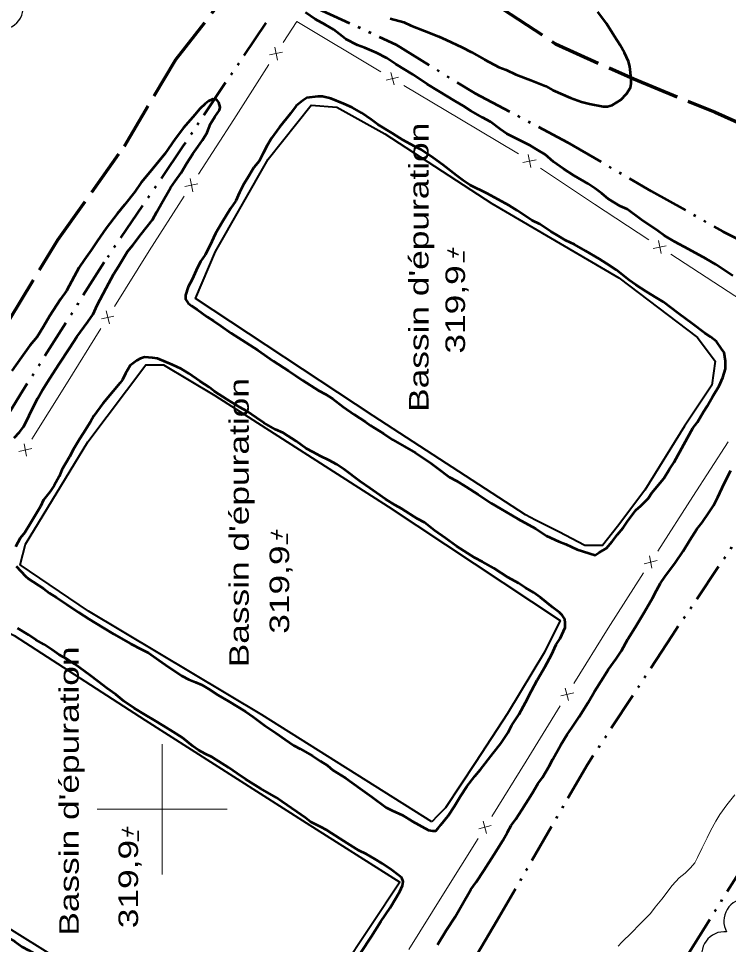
# Model space of a CAD drawing. Extents: x 240591 to 242335, y 5323482 to 5326937.
# Drawn here: x 241778 to 241887, y 5325779.2 to 5325921.4 of the extents above; entities that cross this region are included whole.
import ezdxf
from ezdxf.enums import TextEntityAlignment as Align

# ---------------------------------------------------------------- set-up
doc = ezdxf.new("R2010")
doc.units = 0
doc.header["$LTSCALE"] = 1.2
doc.linetypes.add('DASH_DOUBLE_DOT', pattern=[9.2, 5, -1.2, 0.3, -1.2, 0.3, -1.2])
doc.linetypes.add('LONG_DASHED', pattern=[7.5, 6, -1.5])
for name, color, linetype, lineweight in [('1', 7, 'Continuous', 53), ('2', 7, 'Continuous', 13), ('22', 7, 'LONG_DASHED', 70), ('3', 7, 'Continuous', 140), ('33', 7, 'Continuous', 40), ('37', 7, 'Continuous', 13), ('4', 7, 'DASH_DOUBLE_DOT', 53), ('44', 7, 'Continuous', 25), ('61', 7, 'Continuous', 13)]:
    doc.layers.add(name, color=color, linetype=linetype, lineweight=lineweight)

msp = doc.modelspace()

# ---------------------------------------------------------------- linework, layer by layer
at = {"layer": '1'}
for points in [[(241835, 5325921.4), (241837.1, 5325920.8), (241838.2, 5325920.3), (241840.3, 5325919.5), (241842.5, 5325918.6), (241843.6, 5325918.1), (241846, 5325917), (241847.5, 5325916.2), (241849.5, 5325915.1), (241851.7, 5325913.9), (241852.8, 5325913.5), (241854.3, 5325912.8), (241856.6, 5325911.9), (241858.9, 5325911), (241860, 5325910.4), (241862.7, 5325909.2), (241864.4, 5325908.6), (241865.6, 5325908.3), (241867.7, 5325907.9), (241868.4, 5325907.9), (241869.1, 5325908.1), (241870.4, 5325908.9), (241871.3, 5325909.8), (241871.9, 5325910.8), (241872, 5325911.4), (241872, 5325912.1), (241871.8, 5325914), (241871.6, 5325914.8), (241871, 5325916.1), (241870.3, 5325917.3), (241869.4, 5325918.7), (241868.2, 5325920.6), (241866.9, 5325922.4)], [(241865.4, 5325896), (241863.2, 5325897.3), (241861.6, 5325898.3), (241860.1, 5325899.4), (241858.8, 5325900.5), (241857.7, 5325901.2), (241856.5, 5325901.9), (241855.3, 5325902.5), (241852.9, 5325903.7), (241851.9, 5325904.4), (241850.4, 5325905.5), (241849.2, 5325906.2), (241847.4, 5325907.2), (241846.2, 5325908), (241845, 5325908.7), (241842.4, 5325910.3), (241840.7, 5325911.3), (241838.5, 5325912.8), (241835.9, 5325914.4), (241834.5, 5325915.3), (241832.9, 5325916.1), (241831.1, 5325916.9), (241830, 5325917.3), (241828.2, 5325918.2), (241827.7, 5325918.6), (241826.3, 5325919.7), (241825.1, 5325920.4), (241823.5, 5325921.3), (241822, 5325922.3)], [(241777.3, 5325857), (241778.1, 5325857.9), (241778.7, 5325858.7), (241779.3, 5325859.8), (241779.9, 5325861.1), (241780.9, 5325863.1), (241781.6, 5325864.3), (241782.7, 5325866.1), (241784.2, 5325868.4), (241785.8, 5325870.8), (241786.9, 5325872.5), (241788.6, 5325874.8), (241789.4, 5325876), (241790, 5325877.4), (241791.4, 5325880), (241792.6, 5325882.2), (241793.3, 5325883.3), (241794.7, 5325885.6), (241795.5, 5325886.6), (241796.8, 5325888.3), (241798.5, 5325890.5), (241799.2, 5325891.7), (241799.9, 5325893), (241801.3, 5325895.4), (241802, 5325896.4), (241802.9, 5325897.7), (241803.8, 5325899.2), (241804.7, 5325900.6), (241805.5, 5325901.7), (241806.2, 5325902.7), (241806.9, 5325903.9), (241807.4, 5325905.2), (241808.1, 5325906.3), (241808.8, 5325907.3), (241808.9, 5325907.8), (241808.7, 5325908.5), (241808.4, 5325908.9), (241807.8, 5325909), (241807.1, 5325908.7), (241806.6, 5325908.3), (241805.8, 5325907.5), (241805, 5325906.6), (241803.3, 5325904.6), (241802, 5325902.9), (241800.4, 5325900.6), (241799.5, 5325899.5), (241798.1, 5325897.8), (241796.8, 5325896.2), (241795.8, 5325894.8), (241794.2, 5325892.8), (241793.1, 5325891.4), (241791.4, 5325889.2), (241790, 5325887.2), (241789.1, 5325885.8), (241788.1, 5325884.4), (241787.2, 5325883.1), (241786.5, 5325881.8), (241785.3, 5325879.6), (241784.4, 5325878.3), (241782.7, 5325875.7), (241781.8, 5325874.1), (241780.8, 5325872.5), (241779.7, 5325871.2), (241778.4, 5325869.4), (241776.9, 5325867.3)], [(241854.6, 5325844.6), (241857.3, 5325843.1), (241859, 5325842), (241860.9, 5325841.1), (241862, 5325840.7), (241863.7, 5325839.9), (241866.5, 5325839), (241867.1, 5325839.4), (241868.2, 5325840.1), (241869.1, 5325841.1), (241869.9, 5325842.2), (241870.8, 5325843.2), (241871.4, 5325844.1), (241872.7, 5325845.9), (241873.5, 5325846.6), (241874.6, 5325847.7), (241875.2, 5325848.6), (241877, 5325850.8), (241877.9, 5325852.2), (241878.6, 5325853.3), (241880.1, 5325856), (241881.5, 5325858.5), (241882.2, 5325859.4), (241883.1, 5325861), (241883.7, 5325861.9), (241884.5, 5325863.3), (241885.5, 5325865), (241886.1, 5325866.3), (241886.5, 5325867.6), (241886.5, 5325868.8), (241886.3, 5325870.1), (241885.9, 5325870.7), (241885.1, 5325871.8), (241884.2, 5325872.5), (241883.3, 5325873.1), (241881.4, 5325874.5), (241879.3, 5325876.1), (241876.9, 5325877.9), (241875.9, 5325878.5), (241874.3, 5325879.5), (241872.7, 5325880.5), (241871.7, 5325881.2), (241869.7, 5325882.8), (241868.2, 5325883.8), (241867.1, 5325884.5), (241865, 5325885.7), (241863.3, 5325886.7), (241862, 5325887.3), (241860.8, 5325888), (241859.7, 5325888.7), (241858, 5325889.8), (241856.8, 5325890.4), (241855.6, 5325891.2), (241854.5, 5325891.9), (241853.3, 5325892.7), (241851.6, 5325893.6), (241849.9, 5325894.5), (241847.3, 5325895.8), (241846.2, 5325896.5), (241845.2, 5325897.3), (241843.1, 5325898.9), (241841.6, 5325900), (241839.7, 5325901.3), (241838.7, 5325901.8), (241837, 5325902.7), (241835.3, 5325903.8), (241833.1, 5325905.1), (241832.1, 5325905.9), (241830.6, 5325906.9), (241829.2, 5325907.7), (241827.9, 5325908.3), (241825.9, 5325909.1), (241824.6, 5325909.4), (241823.9, 5325909.4), (241822.2, 5325909.2), (241821.6, 5325908.8), (241820.6, 5325908), (241819.7, 5325906.8), (241818, 5325904.7), (241816.8, 5325903), (241816.1, 5325901.9), (241815.5, 5325900.7), (241814.9, 5325899.5), (241814.1, 5325898.5), (241813.1, 5325896.9), (241812.5, 5325895.9), (241811.9, 5325894.7), (241811.3, 5325893.4), (241810.5, 5325892.2), (241809.2, 5325890.1), (241808.2, 5325888.4), (241807.3, 5325886.5), (241806.6, 5325885.1), (241805.9, 5325884.1), (241805.2, 5325882.7), (241804.6, 5325881.3), (241804, 5325880.2), (241803.6, 5325878.9), (241803.6, 5325878.3), (241804, 5325877.7), (241804.5, 5325877.3)], [(241887.6, 5325881.9), (241885, 5325883.6), (241883.5, 5325884.5), (241880.8, 5325886), (241878.7, 5325887.1), (241877.1, 5325888.1), (241876.1, 5325888.8), (241873.6, 5325890.5), (241871.4, 5325892.1), (241870.3, 5325892.6), (241868.5, 5325893.7), (241867.5, 5325894.5), (241866.5, 5325895.3), (241865.4, 5325896)], [(241804.5, 5325877.3), (241805.4, 5325876.7), (241806.9, 5325875.6), (241807.9, 5325875), (241809, 5325874.2), (241810.6, 5325873.1), (241812.3, 5325872), (241814.7, 5325870.5), (241817.1, 5325868.8), (241819.4, 5325867.3), (241820.5, 5325866.6), (241821.6, 5325865.8), (241824, 5325864.3), (241825.1, 5325863.7), (241826.2, 5325863), (241827.8, 5325861.8), (241829.5, 5325860.6), (241831.2, 5325859.5), (241832, 5325858.9), (241834, 5325857.7), (241835.4, 5325856.7), (241837.2, 5325855.7), (241838.9, 5325854.7), (241841.2, 5325853.2), (241842.2, 5325852.4), (241844.1, 5325851), (241845.2, 5325850.4), (241846.7, 5325849.5), (241848.5, 5325848.3), (241850.5, 5325847), (241852, 5325846.1), (241854.6, 5325844.6)], [(241828.2, 5325804.8), (241830.4, 5325803.2), (241832.2, 5325801.9), (241834.4, 5325800.3), (241835.3, 5325799.8), (241836.9, 5325799.1), (241838.4, 5325798.2), (241840.9, 5325796.8), (241841.5, 5325796.7), (241842, 5325796.7), (241842.4, 5325797.1), (241842.8, 5325797.6), (241843.9, 5325799), (241844.9, 5325800.5), (241845.8, 5325802), (241846.8, 5325803.5), (241848, 5325805.1), (241848.9, 5325806.1), (241850.8, 5325808.6), (241852, 5325810.1), (241853.1, 5325811.8), (241853.7, 5325812.9), (241854.8, 5325814.6), (241855.8, 5325816.4), (241856.7, 5325818.2), (241857.6, 5325819.8), (241858.8, 5325821.9), (241859.8, 5325823.7), (241860.5, 5325825.3), (241861.1, 5325826.2), (241861.9, 5325827.9), (241861.9, 5325828.6), (241861.8, 5325829.2), (241861.4, 5325829.8), (241861, 5325830.2), (241860, 5325831), (241858.1, 5325832.5), (241857, 5325833.3), (241855.8, 5325834), (241854.7, 5325834.7), (241853.1, 5325835.6), (241850.9, 5325837), (241849.2, 5325838), (241848, 5325838.6), (241846.9, 5325839.3), (241845.2, 5325840.4), (241843.5, 5325841.6), (241841.8, 5325842.8), (241840.3, 5325844), (241839.2, 5325844.6), (241836.8, 5325846.1), (241835.8, 5325846.7), (241834.3, 5325847.6), (241833.4, 5325848.2), (241831.9, 5325849.3), (241830.4, 5325850.3), (241827.9, 5325852.2), (241826.8, 5325852.9), (241825.6, 5325853.6), (241824.3, 5325854.2), (241823.2, 5325854.8), (241822.1, 5325855.4), (241820.6, 5325856.5), (241818.6, 5325857.8), (241817.4, 5325858.3), (241815.6, 5325859.3), (241814.5, 5325860.1), (241813, 5325861.1), (241812, 5325861.7), (241810, 5325862.9), (241808, 5325864.2), (241807.2, 5325864.8), (241805.8, 5325865.7), (241804.1, 5325866.9), (241802.9, 5325867.6), (241801.6, 5325868.2), (241799.3, 5325869.2), (241798.5, 5325869.3), (241797.3, 5325869.4), (241796.7, 5325869.2), (241796.1, 5325868.9), (241795.1, 5325868.1), (241794.4, 5325866.9), (241793.9, 5325865.9), (241793.5, 5325865.4), (241792.5, 5325864.2), (241790.9, 5325862.3), (241789.5, 5325860.4), (241789, 5325859.5), (241787.9, 5325857.7), (241787.3, 5325856.8), (241786.4, 5325855.3), (241785.8, 5325854.1), (241784.6, 5325852.1), (241784.2, 5325851.1), (241783.4, 5325849.7), (241782.8, 5325848.8), (241781.8, 5325847.5), (241781.3, 5325846.5), (241779.8, 5325843.9), (241778.9, 5325842.5)], [(241842.3, 5325779.2), (241843.6, 5325781.4), (241845, 5325783.5), (241846, 5325785.3), (241847.4, 5325787.7), (241848.2, 5325788.8), (241849.4, 5325790.6), (241850.9, 5325793), (241852.3, 5325795.2), (241853, 5325796.5), (241853.6, 5325797.5), (241854.3, 5325798.5), (241855.2, 5325799.9), (241856.8, 5325802.4), (241857.7, 5325803.9), (241858.4, 5325804.9), (241859.4, 5325806.6), (241860, 5325807.7), (241861.2, 5325809.9), (241862.2, 5325811.5), (241862.9, 5325812.5), (241864, 5325814.2), (241865.4, 5325816.4), (241866.4, 5325818.1), (241867.7, 5325820.2), (241868.5, 5325821.4), (241869.7, 5325823.1), (241870.5, 5325824.3), (241871.5, 5325826.1), (241872.6, 5325827.9), (241874, 5325830.2), (241875.3, 5325832.4), (241875.9, 5325833.6), (241876.5, 5325834.7), (241877.2, 5325835.7), (241878.8, 5325837.9), (241880, 5325839.6), (241881, 5325841.3), (241882.1, 5325843), (241882.9, 5325844), (241884, 5325845.6), (241884.7, 5325846.7), (241885.3, 5325847.9), (241886.3, 5325850), (241887.3, 5325852)], [(241778.9, 5325842.5), (241778.2, 5325841.6), (241777.5, 5325840.3)], [(241777.6, 5325837.3), (241779, 5325835.8), (241779.5, 5325835.4), (241781.8, 5325833.9), (241782.7, 5325833.2), (241783.8, 5325832.5), (241785.3, 5325831.5), (241787.2, 5325830.2), (241788.8, 5325829.2), (241790.9, 5325827.9), (241792.6, 5325826.9), (241795.2, 5325825.4), (241796.8, 5325824.6), (241797.9, 5325824), (241799.5, 5325822.9), (241800.5, 5325822.2), (241803, 5325820.5), (241804.1, 5325819.9), (241805.1, 5325819.5), (241806.1, 5325819.1), (241807.1, 5325818.5), (241808.6, 5325817.5), (241810.2, 5325816.6), (241812.8, 5325815), (241814, 5325814.2), (241815.8, 5325812.8), (241817.5, 5325811.7), (241818.9, 5325810.7), (241820.2, 5325809.8), (241821.2, 5325809.3), (241823.1, 5325808.2), (241824.3, 5325807.4), (241825.4, 5325806.7), (241826.2, 5325806), (241828.2, 5325804.8)], [(241830.5, 5325778), (241832.1, 5325780.4), (241833.6, 5325782.8), (241835, 5325784.9), (241836.5, 5325787.4), (241836.9, 5325788.3), (241837, 5325788.9), (241836.8, 5325789.5), (241836.3, 5325789.9), (241835.2, 5325790.7), (241833.8, 5325791.7), (241832.6, 5325792.4), (241831.4, 5325793.1), (241830.2, 5325793.7), (241828.4, 5325794.8), (241827.3, 5325795.5), (241825.3, 5325796.8), (241824.3, 5325797.3), (241822.8, 5325798.1), (241822, 5325798.7), (241820.7, 5325799.6), (241818.4, 5325801.2), (241817.5, 5325801.8), (241815.1, 5325803.2), (241812.8, 5325804.6), (241811.5, 5325805.5), (241810.2, 5325806.4), (241807.7, 5325808), (241806.6, 5325808.5), (241805.6, 5325809.1), (241804.7, 5325809.7), (241803.1, 5325811), (241801.7, 5325811.9), (241800.2, 5325812.8), (241798.8, 5325813.7), (241797.4, 5325814.5), (241795.7, 5325815.5), (241794.1, 5325816.6), (241792.9, 5325817.6), (241791.5, 5325818.6), (241790.2, 5325819.6), (241788.9, 5325820.6), (241786.6, 5325822.3), (241785.3, 5325823.1), (241784.2, 5325823.7), (241783.1, 5325824.5), (241781.9, 5325825.3), (241780.6, 5325826), (241779.5, 5325826.8), (241777.8, 5325827.8)], [(241766.5, 5325786.7), (241768.5, 5325785.1), (241769.6, 5325784.4), (241770.7, 5325783.8), (241772.3, 5325782.7), (241774.5, 5325781.4), (241775.7, 5325780.7), (241777.4, 5325779.7), (241778.5, 5325778.9), (241779.5, 5325778.4), (241781.2, 5325777.4), (241782.3, 5325776.6), (241784, 5325775.3), (241785.2, 5325774.6), (241787.4, 5325773.4), (241789.9, 5325771.9), (241791.2, 5325771), (241793.1, 5325769.8), (241794.6, 5325768.7), (241796.8, 5325767.1), (241797.9, 5325766.6)]]:
    msp.add_lwpolyline(points, dxfattribs=at)
at = {"layer": '2'}
msp.add_lwpolyline([(241870, 5325779), (241870.6, 5325779.6), (241872.1, 5325781.1), (241873.3, 5325782.3), (241875, 5325784), (241875.7, 5325785), (241876.7, 5325786.2), (241878.3, 5325788.3), (241879.4, 5325789.5), (241880.3, 5325790.2), (241881.1, 5325791), (241881.8, 5325791.8), (241882.2, 5325792.6), (241882.9, 5325794.1), (241883.7, 5325795.6), (241884.2, 5325796.7), (241885, 5325798.2), (241885.6, 5325799.2), (241886.7, 5325800.7), (241887.9, 5325802.2)], dxfattribs=at)
at = {"layer": '22'}
msp.add_lwpolyline([(241730.7, 5325796.9), (241734.9, 5325806.9), (241743.1, 5325821.8), (241750.3, 5325834.5), (241759.1, 5325848.5), (241768, 5325861.4), (241776.5, 5325875.1), (241784, 5325887.4), (241794.2, 5325901.8), (241802.1, 5325915.1), (241810, 5325925.2), (241816.9, 5325930.1), (241827.6, 5325932.4), (241836.3, 5325931.4), (241845, 5325928.3), (241852.3, 5325922.8), (241860.4, 5325917.5), (241872.4, 5325912.1), (241884.9, 5325907), (241897.2, 5325901.5), (241908.6, 5325895.9), (241919.1, 5325890.8)], dxfattribs=at)
at = {"layer": '3', "lineweight": 35}
for p, q in [((241843.8, 5325885.8), (241845.5, 5325885.1)), ((241844.7, 5325884.7), (241844.7, 5325886.2)), ((241846.3, 5325884), (241846.3, 5325885.6)), ((241817.6, 5325841.4), (241817.6, 5325842.9)), ((241816.7, 5325842.5), (241818.5, 5325841.8)), ((241819.2, 5325840.7), (241819.2, 5325842.3)), ((241794.7, 5325795.8), (241794.7, 5325797.3)), ((241793.8, 5325796.9), (241795.6, 5325796.2)), ((241796.3, 5325795.1), (241796.3, 5325796.7))]:
    msp.add_line(p, q, dxfattribs=at)
at = {"layer": '33'}
for points in [[(241855.8, 5325845.2), (241832.4, 5325860.4), (241805.1, 5325878.4), (241808.2, 5325885.6), (241816.3, 5325899.8), (241822.9, 5325908.1), (241826.8, 5325907.8), (241834.2, 5325903.7), (241850.6, 5325893), (241870.1, 5325881.6), (241882.2, 5325872.4), (241884.9, 5325868.8), (241884.4, 5325865.1), (241880.2, 5325858.8), (241874.1, 5325849), (241869.9, 5325843.4), (241867.6, 5325840.5), (241864.9, 5325840.5), (241860.9, 5325842.6), (241857.3, 5325844.4)], [(241841.4, 5325798.1), (241815.3, 5325814.5), (241788.7, 5325830.4), (241778.2, 5325837.5), (241779, 5325840.7), (241788.6, 5325856.4), (241797.5, 5325868.2), (241800.2, 5325868.2), (241808.1, 5325863.5), (241834.7, 5325846.5), (241861.1, 5325829), (241858.7, 5325824.1), (241853, 5325814.7), (241848.1, 5325807.2), (241843.5, 5325800.2), (241842.3, 5325799)]]:
    msp.add_lwpolyline(points, close=True, dxfattribs=at)
msp.add_lwpolyline([(241800.7, 5325766.6), (241768.6, 5325786.6), (241754.1, 5325797.1), (241754.8, 5325801.4), (241760.9, 5325812.1), (241771, 5325827.7), (241773.1, 5325828.8), (241777.3, 5325826.7), (241797.4, 5325813.7), (241822.1, 5325797.9), (241836.5, 5325788.8), (241827.4, 5325775.1), (241821.8, 5325766.6)], dxfattribs=at)
at = {"layer": '37'}
for p, q in [((241820.7, 5325920.9), (241818.6, 5325917.7)), ((241820.7, 5325920.9), (241833.6, 5325913.2)), ((241817.3, 5325917), (241817.7, 5325915)), ((241816.5, 5325915.8), (241818.5, 5325916.2)), ((241816.4, 5325914.3), (241811, 5325905.9)), ((241835.6, 5325911.2), (241835.1, 5325913.1)), ((241834.4, 5325911.9), (241836.3, 5325912.4)), ((241837.1, 5325911.1), (241845.7, 5325906)), ((241811, 5325905.9), (241805.6, 5325897.5)), ((241854.7, 5325900.6), (241845.7, 5325906)), ((241857.4, 5325899.7), (241855.4, 5325899.3)), ((241856.2, 5325900.5), (241856.6, 5325898.5)), ((241866.4, 5325892.9), (241858.1, 5325898.4)), ((241804.3, 5325896.8), (241804.7, 5325894.8)), ((241803.5, 5325895.6), (241805.5, 5325896)), ((241803.4, 5325894.1), (241798, 5325885.7)), ((241874.7, 5325887.4), (241866.4, 5325892.9)), ((241876.2, 5325887.3), (241876.6, 5325885.3)), ((241798, 5325885.7), (241792.7, 5325877.2)), ((241877.4, 5325886.5), (241875.4, 5325886.1)), ((241894.1, 5325874.8), (241878.1, 5325885.2)), ((241790.7, 5325875.3), (241792.6, 5325875.7)), ((241791.4, 5325876.5), (241791.9, 5325874.5)), ((241790.6, 5325873.8), (241785.3, 5325865.3)), ((241785.3, 5325865.3), (241780, 5325856.8)), ((241778.8, 5325856.1), (241779.2, 5325854.2)), ((241881.5, 5325848), (241886.9, 5325856.4)), ((241778, 5325854.9), (241780, 5325855.4)), ((241876.1, 5325839.6), (241881.5, 5325848)), ((241875.2, 5325837), (241874.8, 5325838.9)), ((241876, 5325838.2), (241874, 5325837.7)), ((241868.5, 5325827.8), (241873.9, 5325836.3)), ((241863.2, 5325819.3), (241868.5, 5325827.8)), ((241862.4, 5325816.7), (241861.9, 5325818.6)), ((241863.2, 5325817.9), (241861.2, 5325817.4)), ((241855.9, 5325807.4), (241861.1, 5325815.9)), ((241850.6, 5325798.9), (241855.9, 5325807.4)), ((241850.5, 5325797.5), (241848.6, 5325797)), ((241849.8, 5325796.3), (241849.3, 5325798.2)), ((241843.2, 5325787), (241848.5, 5325795.5)), ((241837.9, 5325778.5), (241843.2, 5325787))]:
    msp.add_line(p, q, dxfattribs=at)
at = {"layer": '4'}
for points in [[(241823.3, 5325923.2), (241835.9, 5325917.4), (241848, 5325909.9), (241862.2, 5325902.4), (241875.1, 5325894.9), (241886.1, 5325888.7), (241892.6, 5325885.4), (241896.7, 5325885), (241902.9, 5325883.3), (241907.6, 5325882.5), (241911.9, 5325878.9)], [(241815.9, 5325920.7), (241803.2, 5325901.8), (241791.1, 5325884), (241778.2, 5325863.6), (241766.1, 5325844), (241754.1, 5325824.8), (241743.9, 5325808.1), (241736.1, 5325795.8), (241732.8, 5325794.5), (241725.4, 5325792.9)], [(241873.3, 5325766.6), (241880.9, 5325778), (241889.6, 5325791.9), (241898.7, 5325805.2), (241906.6, 5325816.6), (241914.3, 5325827), (241924.4, 5325838.1), (241931.2, 5325846), (241937, 5325854.4)], [(241891.6, 5325846.4), (241878.3, 5325826.7), (241865.3, 5325806.9), (241851.4, 5325782.9), (241845, 5325772.1), (241841.9, 5325766.6)]]:
    msp.add_lwpolyline(points, dxfattribs=at)
at = {"layer": '44'}
for centre, radius, start, end in [((241889.635, 5325782.851), 3.403, 87.22043, 209.40077), ((241886.283, 5325777.787), 3.415, 83.49326, 205.07384)]:
    msp.add_arc(centre, radius, start, end, dxfattribs=at)
msp.add_ellipse((241775.215, 5325923.108), major_axis=(2.882, -1.896), ratio=0.999391, start_param=5.2984211, end_param=7.428794, dxfattribs=at)
at = {"layer": '61'}
for points in [[(241800, 5325810), (241800, 5325800), (241800, 5325790)], [(241790, 5325800), (241800, 5325800), (241810, 5325800)]]:
    msp.add_lwpolyline(points, dxfattribs=at)

# ---------------------------------------------------------------- texts
at = {"layer": '3', "width": 1.35}
for p in [(241846.5, 5325883.5), (241819.5, 5325840.5), (241796.3, 5325795.3)]:
    msp.add_text('319,9', height=3, rotation=90, dxfattribs=at).set_placement(p, align=Align.RIGHT)
at = {"layer": '33', "width": 1.35}
for p in [(241840.9, 5325861), (241813.3, 5325821.8), (241787.2, 5325780.6)]:
    msp.add_text("Bassin d'épuration", height=3, rotation=90, dxfattribs=at).set_placement(p)

doc.saveas('drawing.dxf')
